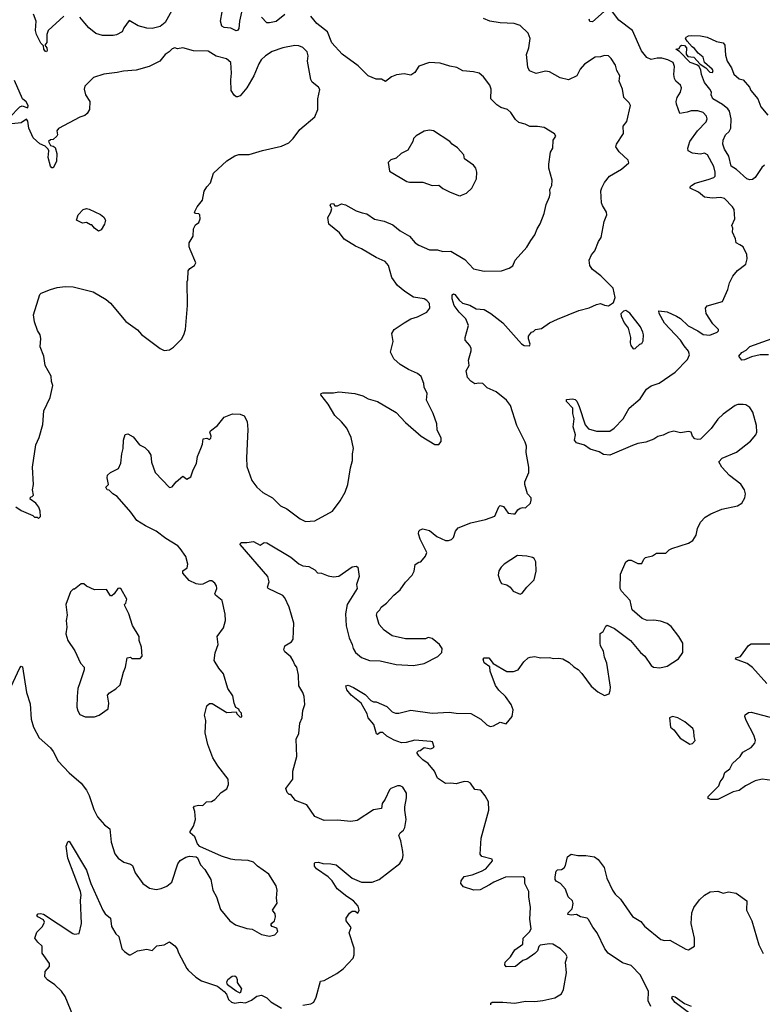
# Model space of a CAD drawing. Extents: x 2086813 to 2278017, y 548126 to 753336.
# Tile 422 of 461: x 2198743 to 2204309, y 718749 to 726127. Entities that reach past the tile are written whole.
import ezdxf

# ---------------------------------------------------------------- set-up
doc = ezdxf.new("R2010")
doc.units = 0

msp = doc.modelspace()

# ---------------------------------------------------------------- linework, layer by layer
at = {"layer": '0CON10XD'}
for points in [[(2199882.5, 726195), (2199834.3, 726105), (2199795, 726075.6), (2199735, 726061.1), (2199695, 726062.2), (2199631.3, 726081.3), (2199565, 726120), (2199523.3, 726065), (2199512.5, 726035), (2199467.7, 726012.3), (2199445, 726007.5), (2199365, 726009.4), (2199315, 726022.5), (2199261.2, 726065), (2199231.4, 726101.4), (2199195, 726146.2)], [(2200411.1, 726205), (2200390, 726115), (2200385, 726060), (2200375, 726045.8), (2200365.7, 726044.3), (2200325, 726063.3), (2200275, 726067.5), (2200258.3, 726078.3), (2200249.2, 726115), (2200261.4, 726185)], [(2203122.9, 726187.1), (2203035, 726110.9), (2203015, 726112.5), (2203011.8, 726131.8)], [(2199075, 726153.1), (2198956.2, 726045), (2198948, 726015), (2198947.1, 725955), (2198932.5, 725935), (2198947.1, 725915), (2198950, 725895), (2198945, 725886.7), (2198935, 725891.4), (2198923.6, 725905), (2198921.7, 725931.7), (2198901.2, 725951.2), (2198868.7, 726015), (2198862.9, 726045), (2198865.7, 726115.7), (2198847.7, 726167.7)], [(2200355, 719832.5), (2200325.8, 719835.8), (2200255, 719859.2), (2200092.5, 719932.5), (2200075, 719952.5), (2200055, 720003.3), (2200020, 720035), (2200020, 720045), (2200046, 720085), (2200060, 720135), (2200056.7, 720195), (2200046.7, 720225), (2200052.5, 720235), (2200082.5, 720242.5), (2200115, 720240), (2200143, 720267), (2200181.7, 720268.3), (2200205, 720282.5), (2200253.6, 720336.4), (2200295, 720362.5), (2200308, 720395), (2200305.7, 720435), (2200228.6, 720535), (2200191.9, 720595), (2200152.9, 720695), (2200134.1, 720784.1), (2200137.5, 720875), (2200128.6, 720915), (2200146.7, 720985), (2200165, 721002.5), (2200185, 721002.5), (2200295, 720936.7), (2200365, 720940), (2200370, 720925), (2200395, 720900), (2200407, 720903), (2200405, 720930), (2200390, 720945), (2200385, 720960), (2200363, 720973), (2200350, 721005), (2200340.5, 721060.5), (2200303.8, 721115), (2200270, 721225), (2200235, 721266.7), (2200200, 721325), (2200208, 721382), (2200230, 721445), (2200224, 721505), (2200269.5, 721570.5), (2200286.2, 721625), (2200283.6, 721673.6), (2200261.2, 721775), (2200210, 721815), (2200206, 721825), (2200220, 721865), (2200218.8, 721885), (2200206.2, 721905), (2200183, 721923), (2200165, 721923.3), (2200115, 721896), (2200095, 721894), (2200065, 721899.2), (2200014.2, 721924.2), (2199965, 721980), (2199965, 721997.5), (2199999.4, 722020.6), (2200004.1, 722045.9), (2199987.5, 722105), (2199947.1, 722165), (2199927.5, 722185), (2199839.2, 722239.2), (2199765, 722295.4), (2199686.2, 722335), (2199622, 722375), (2199576.8, 722436.8), (2199475, 722553.8), (2199441.2, 722575), (2199415, 722602.5), (2199400, 722605), (2199390, 722625), (2199410, 722645), (2199398.8, 722695), (2199401.2, 722715), (2199423.3, 722735), (2199483.3, 722765), (2199502.5, 722805), (2199509.4, 722875), (2199520, 722915), (2199520.8, 722975), (2199535, 723017.5), (2199555, 723022.5), (2199595, 723000), (2199641.7, 722941.7), (2199682.3, 722922.3), (2199705, 722896.7), (2199725.8, 722865), (2199732.4, 722812.4), (2199757.5, 722735), (2199865, 722621.2), (2199885, 722626.7), (2199916, 722665), (2199965, 722706.7), (2199995, 722683.3), (2200025, 722702), (2200042.2, 722755), (2200067.4, 722802.6), (2200077.1, 722855), (2200102, 722915), (2200113.3, 722945), (2200117.5, 722985), (2200145, 722990), (2200165, 722980), (2200175, 722990), (2200178.8, 723005), (2200168.8, 723035), (2200172.7, 723047.3), (2200225, 723086.7), (2200275, 723147.5), (2200337, 723173), (2200395, 723170), (2200425, 723157.5), (2200448, 723115), (2200454, 723055), (2200442.2, 722845), (2200445, 722780), (2200484.2, 722675), (2200520, 722625), (2200565, 722584.2), (2200638.8, 722545), (2200696.7, 722485), (2200745, 722462), (2200845.9, 722385.9), (2200886.4, 722366.4), (2200955, 722371.2), (2201086.7, 722445), (2201145, 722522.5), (2201183.6, 722586.4), (2201203, 722643), (2201222, 722768), (2201237.5, 722825), (2201237.1, 722875), (2201244.2, 722915), (2201228, 722995), (2201194.2, 723065), (2201155, 723113.8), (2201105, 723160), (2201055.8, 723245.8), (2201000, 723315), (2201002.5, 723325), (2201015, 723330), (2201095, 723330.8), (2201135, 723339.2), (2201255, 723325.8), (2201315, 723308.8), (2201355, 723286.2), (2201425, 723266.7), (2201565, 723182.5), (2201635, 723107.5), (2201752.5, 723005), (2201855, 722942.5), (2201885, 722942.5), (2201902.5, 722965), (2201901.7, 722991.7), (2201873, 723053), (2201869.3, 723099.3), (2201842.5, 723175), (2201792.5, 723275), (2201796.7, 723325), (2201773.6, 723373.6), (2201771.7, 723401.7), (2201753.3, 723453.3), (2201725, 723476.7), (2201656.4, 723506.4), (2201595, 723543.3), (2201547.5, 723585), (2201522.5, 723635), (2201541.2, 723715), (2201531.2, 723775), (2201550, 723805), (2201625, 723855.8), (2201675.7, 723884.3), (2201725, 723900.8), (2201793.8, 723935), (2201817.5, 723965), (2201815, 724000), (2201795, 724023.8), (2201775, 724035.8), (2201695, 724047.5), (2201630, 724090), (2201575.3, 724135.3), (2201531.8, 724195), (2201507.1, 724285), (2201481.4, 724315), (2201415, 724344.4), (2201305, 724410), (2201258.8, 724428.8), (2201175, 724482.5), (2201139.5, 724529.5), (2201060, 724595), (2201052.5, 724645), (2201061.7, 724661.7), (2201076.2, 724685), (2201082.5, 724712.5), (2201070, 724735), (2201075, 724746.7), (2201095, 724750), (2201105, 724732.5), (2201125, 724733.3), (2201155, 724746.7), (2201185, 724740), (2201265, 724695.8), (2201308.8, 724678.8), (2201345, 724672.5), (2201403.1, 724633.1), (2201475, 724616.9), (2201540.6, 724590.6), (2201595, 724544), (2201665, 724504), (2201708, 724455), (2201735, 724438.1), (2201815, 724401.4), (2201875, 724401.9), (2201915, 724391.1), (2201975, 724392.7), (2202078.7, 724328.7), (2202145, 724260.8), (2202225, 724243.3), (2202354.5, 724245.5), (2202412.5, 724265), (2202438.3, 724281.7), (2202457.5, 724325), (2202545, 724422.5), (2202575, 724472.5), (2202603.3, 724515), (2202620.5, 724559.5), (2202643.9, 724596.1), (2202673.3, 724675), (2202688.3, 724741.7), (2202715, 724800), (2202720, 724825), (2202716.2, 724855), (2202731.2, 724885), (2202734, 724925), (2202710, 725015), (2202708, 725045), (2202722.5, 725135), (2202738, 725165), (2202741.2, 725225), (2202762.5, 725255), (2202750.7, 725270.7), (2202675, 725318), (2202625, 725327.5), (2202567, 725327), (2202532.5, 725345), (2202485, 725357.1), (2202458.5, 725378.5), (2202425, 725432.5), (2202400, 725455), (2202348, 725468), (2202318.3, 725488.3), (2202274.5, 725535), (2202277, 725607), (2202265.7, 725635.7), (2202218.3, 725698.3), (2202186.7, 725725), (2202145, 725736), (2202065, 725742.5), (2202018.3, 725768.3), (2201967.5, 725777.5), (2201895, 725800.8), (2201815, 725805.8), (2201735, 725778), (2201705, 725730.8), (2201675, 725710), (2201625, 725720), (2201567, 725713), (2201530.9, 725699.1), (2201485, 725662.5), (2201455, 725680), (2201415, 725680), (2201355.7, 725705.7), (2201281.1, 725781.1), (2201159.5, 725869.5), (2201083.4, 725953.4), (2201050, 726035), (2200969.1, 726099.1), (2200925, 726154)], [(2200730, 726165), (2200665, 726113.8), (2200615, 726102.5), (2200595, 726104.4), (2200556.1, 726146.1)], [(2202495, 722466.7), (2202515, 722472.5), (2202535, 722470), (2202572.5, 722505), (2202577, 722527), (2202577.5, 722545), (2202550, 722575), (2202528.8, 722645), (2202530, 722665), (2202560, 722735), (2202560, 722775), (2202540, 722885), (2202540.7, 722930.7), (2202531.7, 722961.7), (2202468.8, 723085), (2202420.8, 723235), (2202392, 723275), (2202315, 723338), (2202247.5, 723367.5), (2202215, 723400), (2202185, 723403.3), (2202155, 723397.5), (2202125, 723417.5), (2202100, 723445), (2202088.8, 723495), (2202111.2, 723535), (2202106, 723575), (2202126.2, 723645), (2202126.1, 723663.9), (2202115.6, 723685.6), (2202082.5, 723725), (2202082.5, 723745), (2202107.5, 723835), (2202086.7, 723885), (2202035.8, 723935), (2202000, 723985), (2201984.1, 724035.9), (2201983.9, 724066.1), (2201995, 724073.3), (2202005, 724066.7), (2202036, 724025), (2202062.1, 724002.1), (2202116.7, 723986.7), (2202165, 723960.8), (2202225, 723956.2), (2202275, 723926), (2202365, 723854.2), (2202505, 723698.8), (2202525, 723686.2), (2202565, 723683.3), (2202570, 723695), (2202556.7, 723735), (2202557.5, 723755), (2202580, 723785), (2202595, 723790), (2202610, 723805), (2202655, 723812.5), (2202713.9, 723856.1), (2202775, 723883.3), (2202932.7, 723947.3), (2203011.7, 723968.3), (2203065, 723993.3), (2203095, 724000), (2203125, 723987.5), (2203155, 723983.3), (2203193, 724007), (2203206.7, 724045), (2203191.2, 724115), (2203097.8, 724207.8), (2203036, 724255), (2203016, 724285), (2203011.2, 724325), (2203028.8, 724365), (2203054, 724395), (2203082, 724465), (2203101.2, 724495), (2203123.8, 724615), (2203143.3, 724665), (2203141.2, 724685), (2203110, 724735), (2203104, 724755), (2203098.8, 724845), (2203105, 724867.5), (2203125, 724906.7), (2203164.5, 724955.5), (2203252.3, 725007.7), (2203307.5, 725055), (2203302.5, 725075), (2203235, 725136.7), (2203211.2, 725175), (2203216.7, 725195), (2203268, 725275), (2203265, 725330), (2203294, 725365), (2203320, 725485), (2203311.2, 725505), (2203271.2, 725545), (2203261.2, 725605), (2203236, 725665), (2203240.8, 725705), (2203218, 725745), (2203208.8, 725785), (2203175, 725836.7), (2203155, 725856.2), (2203125, 725858.8), (2203095, 725848.8), (2203055, 725846.2), (2202975, 725793.8), (2202944.3, 725755.7), (2202917.5, 725705), (2202855, 725676.7), (2202795, 725692), (2202715, 725737.1), (2202685, 725742), (2202615, 725723.3), (2202563.6, 725743.6), (2202550.7, 725770.7), (2202540.8, 725865), (2202560, 725915), (2202568.8, 725985), (2202553.8, 726025), (2202493.9, 726083.9), (2202448.3, 726098.3), (2202345, 726102.5), (2202265.9, 726115.9), (2202220, 726135)], [(2203409.1, 721639.1), (2203334.4, 721704.4), (2203318.8, 721775), (2203253.3, 721845), (2203243.3, 721865), (2203247, 721973), (2203286.7, 722065), (2203305, 722077.5), (2203325, 722076.7), (2203375, 722052.5), (2203405, 722052.5), (2203420, 722085), (2203433, 722097), (2203485, 722110), (2203515, 722130), (2203585, 722130), (2203610, 722155), (2203630, 722165), (2203756.1, 722203.9), (2203787.5, 722225), (2203813.3, 722265), (2203823.8, 722315), (2203845, 722362.5), (2203881.2, 722398.8), (2203922.5, 722425), (2204005, 722458), (2204122.5, 722485), (2204156, 722505), (2204177.5, 722545), (2204182.5, 722575), (2204175.8, 722605), (2204146.6, 722646.6), (2204061.7, 722711.7), (2204004.2, 722774.2), (2203982.5, 722815), (2204008, 722842), (2204115, 722886), (2204221.2, 722968.8), (2204260, 723015), (2204266.7, 723035), (2204266, 723085), (2204238.8, 723185), (2204215, 723220), (2204185, 723240), (2204165, 723243.3), (2204125, 723243.8), (2204105, 723236.2), (2204015, 723171.2), (2203975.9, 723134.1), (2203925.9, 723064.1), (2203846.4, 722983.6), (2203825, 722980), (2203802.5, 722985), (2203786.7, 723005), (2203775, 723036.2), (2203755, 723041.2), (2203695, 723031.9), (2203645, 723043.3), (2203605, 723032.5), (2203565, 723012.9), (2203525.6, 723004.4), (2203496.8, 722983.2), (2203435, 722960.6), (2203375, 722950.6), (2203335, 722936.4), (2203165, 722864.2), (2203119.5, 722869.5), (2203085, 722889.2), (2203019.1, 722909.1), (2202975, 722937.5), (2202917.3, 722957.3), (2202902.2, 722975), (2202908.2, 723015), (2202891.2, 723075), (2202898.6, 723135), (2202889.2, 723175), (2202888.2, 723215), (2202840, 723265), (2202840.3, 723279.7), (2202885, 723286.7), (2202905, 723280), (2202917.9, 723267.9), (2202937.4, 723227.4), (2202980.9, 723090.9), (2203005, 723060.8), (2203065, 723043.3), (2203165, 723042.9), (2203198, 723065), (2203265, 723136), (2203310.6, 723215), (2203393.1, 723285), (2203440.5, 723359.5), (2203475, 723382.1), (2203536.9, 723403.1), (2203654.4, 723485), (2203748.9, 723581.1), (2203763.3, 723615), (2203755, 723644.2), (2203721.9, 723681.9), (2203695, 723725.6), (2203575, 723853.1), (2203535.8, 723925), (2203533.8, 723945), (2203595, 723938.8), (2203665, 723906), (2203695, 723888), (2203753.9, 723833.9), (2203826.6, 723796.6), (2203865, 723767.5), (2203915.8, 723764.2), (2203970, 723785), (2203980, 723795), (2203980, 723805), (2203937, 723847), (2203887.5, 723925), (2203882, 723965), (2203895, 723983.8), (2204011.2, 724015), (2204051.4, 724105), (2204063.1, 724155), (2204088.6, 724205), (2204122.9, 724247.1), (2204184, 724295), (2204194, 724335), (2204193.6, 724366.4), (2204165.6, 724425.6), (2204139.3, 724440.7), (2204113.8, 724455), (2204108.8, 724485), (2204086.2, 724535), (2204086.7, 724565), (2204080, 724585), (2204104, 724635), (2204098, 724705), (2204086.2, 724725), (2204025, 724786.9), (2203995, 724794.2), (2203935, 724789.2), (2203875, 724796.7), (2203831.2, 724835), (2203768.8, 724865), (2203768, 724875), (2203777.5, 724885), (2203805, 724902.7), (2203901.7, 724928.3), (2203945, 724944.3), (2203955.6, 724955), (2203956.2, 724985), (2203945, 725026.7), (2203898.8, 725115), (2203875, 725126.2), (2203845, 725120), (2203785.8, 725125.8), (2203752, 725145), (2203750.8, 725165), (2203766.7, 725215), (2203822.9, 725295), (2203888, 725362), (2203895.8, 725385), (2203890.8, 725405), (2203865, 725432.5), (2203825, 725442.9), (2203775, 725444.2), (2203745, 725432.9), (2203690, 725425), (2203666, 725495), (2203662.9, 725515), (2203670.6, 725545), (2203695, 725583.8), (2203704.2, 725615), (2203695.8, 725635), (2203660.8, 725665), (2203650.6, 725685), (2203645.8, 725715), (2203650.4, 725775), (2203640.5, 725805), (2203600.8, 725825), (2203555, 725838), (2203520.5, 725839.5), (2203475, 725828.5), (2203443.2, 725843.2), (2203402.5, 725892.5), (2203335, 726045.4), (2203234.2, 726124.2), (2203185, 726185.5)], [(2204325, 725037.5), (2204305, 725018.8), (2204255, 724944.2), (2204235, 724928.6), (2204215, 724925.7), (2204192, 724935), (2204115, 725003.8), (2204075, 725030), (2204056.9, 725105), (2204025, 725155.8), (2204012.5, 725195), (2204015.5, 725224.5), (2204033.1, 725265), (2204060.9, 725289.1), (2204073.5, 725315), (2204074.1, 725385), (2204061.9, 725441.9), (2204049.7, 725459.7), (2204010.7, 725490.7), (2203938, 725535), (2203926.2, 725565), (2203926.7, 725585), (2203915.9, 725605.9), (2203874.3, 725655), (2203853.1, 725715), (2203849.2, 725749.2), (2203836.7, 725775), (2203818.6, 725788.6), (2203767.5, 725805), (2203689.3, 725889.3), (2203660, 725905), (2203685, 725910), (2203692, 725928), (2203702.5, 725935), (2203725, 725933.3), (2203741.1, 725915), (2203738, 725868), (2203750, 725850), (2203795.7, 725845.7), (2203843.9, 725793.9), (2203885.8, 725765.8), (2203915, 725734.2), (2203935, 725730), (2203939.2, 725745), (2203934, 725755), (2203875.9, 725805.9), (2203866.7, 725846.7), (2203828.8, 725875), (2203801.4, 725911.4), (2203783, 725923), (2203746.2, 725965), (2203734, 725985), (2203737.5, 725995), (2203755, 726006.2), (2203775, 726008.8), (2203845, 726006.7), (2203895, 725996.7), (2203965, 725962.5), (2204015, 725952.5), (2204028, 725935), (2204032, 725862), (2204046, 725815), (2204078.8, 725765), (2204095, 725717.5), (2204135, 725682.5), (2204166.4, 725676.4), (2204212.3, 725622.3), (2204223.8, 725595), (2204276.2, 725535), (2204296.7, 725475), (2204350.7, 725410.7)], [(2198715, 722477.5), (2198755, 722450), (2198841.7, 722411.7), (2198855, 722400), (2198875, 722400), (2198885, 722390), (2198900, 722405), (2198897.5, 722445), (2198886.2, 722475), (2198865, 722503.3), (2198822.5, 722535), (2198825, 722550), (2198837, 722553), (2198847.5, 722565), (2198840, 722605), (2198846.7, 722645), (2198840, 722775), (2198865, 722940), (2198888.8, 722995), (2198916.1, 723093.9), (2198923.3, 723195), (2198972.5, 723295), (2198992.5, 723385), (2198982.5, 723415), (2198978.8, 723455), (2198933.8, 723535), (2198923.3, 723605), (2198897.5, 723675), (2198903, 723737), (2198896, 723765), (2198877.1, 723797.1), (2198853.6, 723863.6), (2198847.5, 723915), (2198895, 724067.5), (2198905, 724077.5), (2198974.1, 724105.9), (2199025, 724120), (2199085, 724128), (2199145, 724124), (2199295, 724088.8), (2199390.7, 724030.7), (2199423.9, 724003.9), (2199540, 723865), (2199625, 723802.5), (2199657, 723767), (2199795, 723662.5), (2199825, 723647.5), (2199865, 723652.5), (2199896.4, 723673.6), (2199955.8, 723734.2), (2199973.8, 723765), (2199986.7, 723805), (2200002, 723985), (2199997.5, 724165), (2200003, 724177), (2200006.7, 724245), (2200018.3, 724261.7), (2200052.5, 724285), (2200062.5, 724305), (2200022, 724405), (2200013.8, 724425), (2200012.5, 724455), (2200043.3, 724505), (2200045, 724560), (2200060.5, 724589.5), (2200085, 724607.5), (2200096, 724635), (2200092.5, 724665), (2200085, 724672.5), (2200060, 724675), (2200053.3, 724685), (2200073.1, 724725), (2200113.1, 724775), (2200127, 724843), (2200145.7, 724874.3), (2200174, 724905), (2200195, 724976.7), (2200295, 725070), (2200355, 725107.5), (2200385, 725116.2), (2200463, 725117), (2200562.9, 725147.1), (2200705, 725178.8), (2200760, 725205), (2200793, 725237), (2200842.5, 725305), (2200955, 725400), (2200976.7, 725455), (2200976.7, 725535), (2200993.6, 725603.6), (2200981.7, 725621.7), (2200935, 725657.5), (2200925, 725677.5), (2200900, 725815), (2200905.5, 725855), (2200896.9, 725885), (2200865, 725917.5), (2200835, 725930.8), (2200805, 725932.9), (2200715.6, 725915.6), (2200635, 725887.3), (2200584.6, 725855.4), (2200552.5, 725825), (2200535, 725796.7), (2200498, 725705), (2200446, 725615), (2200395, 725557.5), (2200375, 725550), (2200365, 725550), (2200350.7, 725560.7), (2200328.8, 725595), (2200326.2, 725675), (2200331.2, 725725), (2200325, 725806.7), (2200292.7, 725832.7), (2200215, 725852.9), (2200155, 725890.8), (2200045, 725894.2), (2199965.9, 725915.9), (2199925, 725908.8), (2199905, 725916.2), (2199885, 725908.8), (2199864.3, 725885.7), (2199833.8, 725865), (2199793.8, 725815), (2199714.3, 725775.7), (2199615, 725749.4), (2199522, 725742), (2199475, 725730), (2199375, 725717.5), (2199296.1, 725693.9), (2199231.7, 725628.3), (2199227.5, 725605), (2199236.2, 725565), (2199268.8, 725515), (2199266, 725455), (2199250, 725425), (2199231.3, 725408.7), (2199194.6, 725395.4), (2199035, 725311.2), (2199021.2, 725295), (2199026.7, 725265), (2199022.5, 725255), (2198995, 725230), (2198975, 725227.5), (2198960, 725215), (2198973.6, 725183.6), (2198995, 725180), (2199008.3, 725168.3), (2199021.2, 725125), (2199020, 725065), (2198995, 725017.5), (2198985, 725017.5), (2198975, 725030), (2198957.5, 725095), (2198961.2, 725145), (2198956.2, 725156.2), (2198935, 725180), (2198895, 725196.2), (2198845, 725241.2), (2198810.9, 725315), (2198805.6, 725365.6), (2198795, 725382.5), (2198755, 725354.5), (2198685, 725347.3)], [(2198667.7, 725395), (2198745, 725472.9), (2198761.4, 725481.4), (2198805, 725467.5), (2198805.7, 725485), (2198791.7, 725511.7), (2198764.5, 725534.5), (2198705, 725670)], [(2202045, 724807.5), (2202055, 724812.5), (2202093, 724827), (2202132.5, 724865), (2202166.4, 724933.6), (2202170, 724985), (2202162.5, 725015), (2202145, 725037.5), (2202077.5, 725085), (2202072.5, 725115), (2202025, 725166.2), (2201985, 725193.3), (2201967.5, 725215), (2201845, 725293.3), (2201815, 725298.8), (2201775, 725292), (2201715, 725256.2), (2201695, 725237.5), (2201688.8, 725215), (2201651.7, 725148.3), (2201602.5, 725125), (2201565, 725090), (2201525, 725076.7), (2201504.1, 725055.9), (2201515, 724992.5), (2201644.1, 724914.1), (2201665, 724908.8), (2201765, 724910), (2201835, 724884), (2201885, 724886), (2201915, 724862.5), (2201965, 724836.7), (2202030.7, 724810.7), (2202045, 724807.5)], [(2199335, 724542.5), (2199303.6, 724563.6), (2199285, 724590), (2199275, 724590), (2199245, 724607.5), (2199213, 724603), (2199170, 724625), (2199182.5, 724665), (2199220, 724705), (2199245, 724712.5), (2199265, 724707.5), (2199347.7, 724667.7), (2199375, 724647.5), (2199386.7, 724625), (2199380, 724595), (2199355, 724552.5), (2199335, 724542.5)], [(2203341.7, 723661.7), (2203355, 723662.5), (2203390, 723695), (2203405, 723700), (2203415, 723720), (2203418.8, 723765), (2203413.8, 723785), (2203396.2, 723825), (2203315, 723926.7), (2203285, 723946.7), (2203267.5, 723942.5), (2203248.3, 723921.7), (2203250, 723905), (2203273.8, 723855), (2203303.3, 723815), (2203320, 723745), (2203317.5, 723705), (2203322.5, 723685), (2203341.7, 723661.7)], [(2204355.9, 723615.9), (2204293.7, 723616.3), (2204228.5, 723601.5), (2204175, 723577.1), (2204155, 723576.2), (2204132.5, 723605), (2204155, 723632.5), (2204188.5, 723651.5), (2204215, 723679.1), (2204445, 723761.4)], [(2200866.1, 718743.9), (2200925, 718753.8), (2200947.5, 718765), (2200966.4, 718803.6), (2200997, 718923), (2201025, 718927.5), (2201120.7, 718979.3), (2201167.5, 719015), (2201243.3, 719095), (2201250.7, 719119.3), (2201250.7, 719170.7), (2201213.3, 719285), (2201227.5, 719325), (2201204.2, 719354.2), (2201190, 719375), (2201190, 719395), (2201215, 719432.5), (2201235, 719447.5), (2201257, 719447), (2201278.3, 719431.7), (2201286.7, 719453.3), (2201278.8, 719485), (2201243.8, 719525), (2201195, 719555.8), (2201123.8, 719615), (2201084, 719675), (2201056, 719705), (2200966.7, 719765), (2200953.3, 719785), (2200953, 719807), (2200957.5, 719812.5), (2200983.6, 719813.6), (2201014.1, 719804.1), (2201075, 719802), (2201115, 719793.8), (2201235, 719694.3), (2201305, 719664), (2201385, 719664), (2201436.7, 719685), (2201591.2, 719805), (2201613.2, 719836.8), (2201618.1, 719865), (2201614.4, 719894.4), (2201600, 719975), (2201584, 720015), (2201595.6, 720034.4), (2201620.8, 720055), (2201630.6, 720075), (2201639.4, 720135), (2201628.5, 720205), (2201630.7, 720229.3), (2201643.1, 720295), (2201641.3, 720331.3), (2201613.8, 720375), (2201595.5, 720385.5), (2201575, 720386.9), (2201525, 720365.8), (2201514.2, 720355), (2201482, 720285), (2201460, 720255), (2201455, 720217.5), (2201395, 720206.2), (2201272.7, 720127.3), (2201225, 720120), (2201125, 720130), (2201025, 720126), (2200955, 720156.7), (2200895, 720243.8), (2200810, 720275), (2200775, 720320), (2200761.7, 720321.7), (2200747, 720337), (2200737.5, 720365), (2200791.2, 720435), (2200791.4, 720495), (2200820, 720605), (2200814.4, 720735), (2200835, 720777.5), (2200842.9, 720855), (2200860.8, 720895), (2200865, 720950), (2200880, 720995), (2200876.2, 721055), (2200866.2, 721085), (2200834.4, 721134.4), (2200832, 721215), (2200820, 721275), (2200805, 721292.5), (2200793.9, 721323.9), (2200775, 721352.5), (2200730.5, 721390.5), (2200723.3, 721405), (2200731.2, 721435), (2200780, 721465), (2200794, 721485), (2200798.6, 721605), (2200762, 721725), (2200731.2, 721795), (2200715, 721813.3), (2200606.7, 721865), (2200601.2, 721875), (2200613.3, 721915), (2200602, 721955), (2200396.7, 722195), (2200397.5, 722205), (2200405, 722210), (2200445, 722208.8), (2200495, 722217.5), (2200545, 722190), (2200575, 722208.8), (2200595, 722208), (2200775, 722100), (2200835, 722050.8), (2200866, 722034), (2200909.5, 722029.5), (2200954.1, 722004.1), (2200975, 721983.3), (2201005, 721980), (2201055, 721958.8), (2201095, 721953.3), (2201135, 721956.7), (2201235, 722027.5), (2201265, 722032.5), (2201277.5, 722025), (2201287.5, 721955), (2201267.5, 721895), (2201272.5, 721865), (2201196.7, 721745), (2201183.9, 721676.1), (2201190.8, 721585), (2201212.5, 721495), (2201235.7, 721445), (2201241.9, 721415), (2201260, 721385), (2201305, 721347.5), (2201365, 721325.7), (2201445, 721322.5), (2201565.9, 721295.9), (2201695, 721288), (2201775, 721302), (2201876.2, 721355), (2201907.5, 721385), (2201908.8, 721415), (2201890, 721445), (2201835, 721490), (2201805, 721496.7), (2201785, 721486.7), (2201731.7, 721488.3), (2201635, 721486.7), (2201535, 721511.2), (2201475, 721553.3), (2201437.5, 721595), (2201417.5, 721665), (2201422.5, 721685), (2201442.5, 721705), (2201452.5, 721725), (2201492.5, 721755), (2201547.5, 721815), (2201595.9, 721854.1), (2201635, 721912.5), (2201684, 721965), (2201700, 721995), (2201707.5, 722045), (2201735, 722062.5), (2201750, 722065), (2201785, 722107.5), (2201793.8, 722135), (2201745.6, 722235.6), (2201731.9, 722275), (2201735.6, 722295), (2201745, 722305.5), (2201765, 722312.7), (2201815, 722300), (2201870, 722255), (2201934.3, 722224.3), (2201956.1, 722223.9), (2201978.3, 722231.7), (2201995, 722247.5), (2202008.8, 722295), (2202030.3, 722319.7), (2202125, 722358), (2202235, 722381.2), (2202303.3, 722406.7), (2202333, 722477), (2202343, 722487), (2202369.3, 722479.3), (2202405, 722430), (2202445, 722423.3), (2202457.5, 722425), (2202477.5, 722455), (2202495, 722466.7)], [(2202495, 721822.5), (2202509.3, 721830.7), (2202544.1, 721875.9), (2202599.1, 721930.9), (2202614.2, 721995), (2202612.5, 722065), (2202599.3, 722089.3), (2202586.4, 722096.4), (2202545, 722106.7), (2202475, 722112.5), (2202375, 722047.5), (2202350.8, 722025), (2202333.4, 721996.6), (2202329.4, 721965), (2202340.6, 721925), (2202355, 721902.5), (2202395, 721892), (2202420, 721875), (2202442.5, 721845), (2202495, 721822.5)], [(2199233, 720903), (2199305, 720903.3), (2199340, 720915), (2199407, 720963), (2199412.5, 721005), (2199402.5, 721065), (2199417, 721083), (2199465, 721112.5), (2199495.9, 721144.1), (2199521.2, 721238.8), (2199536.7, 721275), (2199550, 721345), (2199575, 721350), (2199585, 721340), (2199645, 721340), (2199661.7, 721358.3), (2199656.7, 721425), (2199637.5, 721475), (2199637.5, 721505), (2199588.3, 721588.3), (2199562.5, 721675), (2199532.5, 721735), (2199530, 721745), (2199540, 721755), (2199547.5, 721785), (2199505, 721860), (2199495, 721867.5), (2199480, 721865), (2199452.5, 721825), (2199435, 721810), (2199425, 721810), (2199395, 721857.5), (2199303.6, 721853.6), (2199243, 721883), (2199225, 721900), (2199205, 721900), (2199155, 721860), (2199145, 721860), (2199125, 721840), (2199090, 721745), (2199100, 721665), (2199092.5, 721625), (2199096.7, 721575), (2199090, 721525), (2199103.3, 721475), (2199157, 721397), (2199200, 721305), (2199226, 721275), (2199226, 721255), (2199195, 721157.5), (2199180, 721115), (2199173.3, 721055), (2199172.5, 720975), (2199178.3, 720948.3), (2199195, 720920), (2199233, 720903)], [(2202273.3, 718745), (2202273, 718757), (2202283.8, 718766.2), (2202365, 718766.2), (2202455, 718756.7), (2202535, 718772), (2202605, 718770.8), (2202665, 718778), (2202755, 718798.8), (2202802.7, 718827.3), (2202819.7, 718860.3), (2202840.8, 718985), (2202834, 719065), (2202845.8, 719105), (2202835.5, 719125.5), (2202795.4, 719165.4), (2202738.6, 719198.6), (2202715, 719203.1), (2202645, 719191.2), (2202635, 719182.5), (2202625, 719150), (2202605, 719128.8), (2202545, 719087.5), (2202515, 719077.5), (2202458.3, 719031.7), (2202390, 719030), (2202380, 719045), (2202382.5, 719065), (2202422.5, 719105), (2202453, 719157), (2202515, 719200), (2202517.5, 719245), (2202565, 719293.3), (2202576, 719315), (2202567, 719387), (2202571.5, 719475), (2202558.8, 719555), (2202558.9, 719595), (2202529.4, 719655), (2202530, 719695), (2202515.4, 719705.4), (2202385, 719701.2), (2202295.8, 719665), (2202265.3, 719644.7), (2202195, 719606.9), (2202146.8, 719603.2), (2202068.9, 719628.9), (2202048.6, 719655), (2202052.5, 719675), (2202075, 719707.1), (2202135, 719718.2), (2202205, 719745.7), (2202235.7, 719765), (2202286.7, 719825), (2202285, 719836.7), (2202206.4, 719856.4), (2202193.8, 719875), (2202200.8, 719995), (2202259.2, 720205), (2202255.8, 720265.8), (2202232.1, 720312.1), (2202205, 720346), (2202194.3, 720354.3), (2202155, 720358), (2202121.2, 720405), (2202105, 720416.7), (2202075, 720418.8), (2202015, 720400), (2201975, 720406.7), (2201935, 720402.5), (2201875, 720442.5), (2201852, 720495), (2201805, 720553.8), (2201765, 720580), (2201735, 720610), (2201720, 720635), (2201731.7, 720648.3), (2201745, 720650), (2201775, 720672.5), (2201825, 720663.3), (2201850, 720675), (2201837.5, 720715), (2201825, 720718.8), (2201705, 720728), (2201640, 720710), (2201605, 720707.8), (2201549.1, 720729.1), (2201495, 720758.6), (2201465, 720785.5), (2201444.5, 720785.5), (2201425, 720771.2), (2201417.5, 720775), (2201397.1, 720845), (2201356, 720895), (2201348.6, 720925), (2201303.1, 721005), (2201228.6, 721065), (2201195.7, 721105), (2201186.7, 721135), (2201205, 721139.2), (2201245, 721121.9), (2201331.2, 721071.2), (2201375, 721024.4), (2201395, 721016), (2201415, 721016), (2201495, 720980.8), (2201535, 720940), (2201560.9, 720930.9), (2201585, 720930.8), (2201675, 720954), (2201835, 720930.4), (2201963.1, 720936.9), (2202015, 720930), (2202125, 720928.1), (2202198.8, 720885), (2202245, 720843.8), (2202268.3, 720831.7), (2202295, 720836.2), (2202345, 720864.2), (2202388.8, 720851.2), (2202433.3, 720905), (2202441.2, 720955), (2202427.5, 720995), (2202385, 721056.7), (2202335, 721102), (2202308.7, 721138.7), (2202269.4, 721245), (2202267.7, 721277.7), (2202225, 721308.8), (2202216, 721335), (2202224.3, 721345.7), (2202260, 721345), (2202291.7, 721301.7), (2202395, 721243.3), (2202445, 721243.8), (2202480, 721255), (2202522.5, 721315), (2202553.8, 721346.2), (2202568.8, 721351.2), (2202605, 721354), (2202645.9, 721344.1), (2202715, 721348.8), (2202745, 721340), (2202785, 721343.8), (2202815, 721336.7), (2202860.7, 721310.7), (2202895, 721276.7), (2202927.7, 721257.7), (2202955, 721226.7), (2203025, 721133.3), (2203075, 721090), (2203125, 721062.5), (2203160, 721075), (2203169.3, 721100.7), (2203170, 721125), (2203142.5, 721305), (2203125, 721350), (2203117.5, 721395), (2203096.7, 721435), (2203093.3, 721455), (2203093, 721527), (2203116.4, 721543.6), (2203135, 721582.5), (2203145, 721588.8), (2203200, 721565), (2203320, 721475), (2203395.8, 721385.8), (2203427.9, 721357.9), (2203475, 721286.7), (2203494.1, 721274.1), (2203540.5, 721270.5), (2203595, 721282.5), (2203681.2, 721338.8), (2203714.1, 721385.9), (2203712, 721455), (2203684.2, 721505), (2203625, 721580), (2203595, 721602.2), (2203545, 721620.6), (2203495, 721627.8), (2203445, 721624.4), (2203409.1, 721639.1)], [(2204343.4, 721153.4), (2204235, 721274), (2204195, 721303.8), (2204107.5, 721335), (2204110, 721345), (2204144.4, 721355.6), (2204205, 721436.7), (2204225, 721451.2), (2204395, 721448.9)], [(2198645, 721056.7), (2198745, 721270), (2198755, 721283.3), (2198765, 721277.5), (2198794.3, 721085), (2198821.7, 721001.7), (2198828.9, 720885), (2198846.3, 720826.3), (2198888.6, 720745), (2198975, 720670), (2198995, 720644), (2199030.8, 720570.9), (2199114.1, 720484.1), (2199203.3, 720405), (2199245, 720353.1), (2199265, 720314), (2199298.4, 720208.4), (2199327.1, 720155), (2199378, 720095), (2199419.2, 720065), (2199430, 719965), (2199455.8, 719875.8), (2199481.2, 719845), (2199524.3, 719814.3), (2199575, 719798), (2199588.1, 719788.1), (2199608.8, 719735), (2199666.2, 719655), (2199715, 719620), (2199765, 719610), (2199803.9, 719616.1), (2199845, 719633.3), (2199883.3, 719665), (2199929.5, 719800.5), (2199945, 719826.7), (2199987.7, 719852.3), (2200015, 719858.8), (2200065, 719853.3), (2200075, 719846.7), (2200098.8, 719795), (2200129.7, 719759.7), (2200175, 719683.3), (2200192, 719605), (2200218, 719555), (2200248.6, 719458.6), (2200318.6, 719375), (2200361.2, 719345), (2200445, 719317.8), (2200485, 719312), (2200555, 719272.5), (2200615, 719260.8), (2200655, 719270), (2200678, 719295), (2200669.2, 719319.2), (2200635, 719332), (2200626.7, 719345), (2200632.3, 719357.7), (2200653.3, 719375), (2200661.2, 719405), (2200657.7, 719427.7), (2200637.5, 719455), (2200673.6, 719506.4), (2200668.8, 719545), (2200673.3, 719605), (2200665, 719637.5), (2200610, 719725), (2200524.4, 719784.4), (2200495, 719813.8), (2200455, 719825.7), (2200355, 719832.5)], [(2203765, 720697.5), (2203785, 720702.5), (2203806.7, 720725), (2203797.5, 720755), (2203796.4, 720796.4), (2203787.5, 720815), (2203727.5, 720865), (2203675, 720896.7), (2203635, 720906.2), (2203613.6, 720896.4), (2203620, 720825), (2203646.7, 720806.7), (2203692.3, 720742.3), (2203765, 720697.5)], [(2204382.5, 720425), (2204307, 720437), (2204256.4, 720423.6), (2204183.3, 720385), (2204135, 720350.8), (2204089.7, 720340.3), (2203975, 720282.5), (2203922.9, 720282.9), (2203902, 720292), (2203903.3, 720305), (2203983.8, 720385), (2203992.5, 720415), (2204016.2, 720445), (2204026.7, 720485), (2204065, 720513.3), (2204085.7, 720554.3), (2204143, 720607), (2204162.3, 720637.7), (2204225.8, 720674.2), (2204253.3, 720705), (2204258.8, 720725), (2204246.4, 720766.4), (2204186.7, 720875), (2204177.5, 720905), (2204180.7, 720919.3), (2204204.1, 720935.9), (2204225, 720937.5), (2204395, 720892.5)], [(2199145.6, 718655.6), (2199085, 718808.8), (2199057.8, 718847.8), (2199005.8, 718895.8), (2198951.4, 718931.4), (2198931.2, 718955), (2198933.8, 718995), (2198967.7, 719032.3), (2198966.2, 719055), (2198912.3, 719132.3), (2198912.5, 719185), (2198879.2, 719215), (2198857.1, 719245), (2198871.4, 719288.6), (2198915, 719333.3), (2198928.8, 719365), (2198923, 719383), (2198880, 719405), (2198872.5, 719415), (2198883, 719427), (2198899.3, 719430.7), (2198922.5, 719425), (2199140.7, 719280.7), (2199155, 719275.7), (2199190, 719280), (2199205.4, 719355), (2199198.2, 719528.2), (2199203.1, 719566.9), (2199199.3, 719595), (2199104.6, 719845), (2199090.6, 719935), (2199105, 719966.7), (2199115, 719972.5), (2199243.5, 719755), (2199276.2, 719655), (2199365.6, 719455), (2199385, 719426.7), (2199424.3, 719395), (2199432.4, 719332.4), (2199465, 719277.5), (2199486.1, 719256.1), (2199510, 719165), (2199530, 719145), (2199565, 719120), (2199575, 719120), (2199625, 719150), (2199695, 719161.2), (2199735, 719153.3), (2199772.3, 719187.7), (2199825, 719194.2), (2199865, 719217.5), (2199905, 719186.2), (2199923.8, 719165), (2199934.3, 719134.3), (2199995, 719017.5), (2200006.7, 719005), (2200063.6, 718953.6), (2200105, 718925.7), (2200225, 718883.8), (2200275.6, 718845.6), (2200292, 718825), (2200308, 718785), (2200330, 718765), (2200355, 718758.6), (2200395, 718766.2), (2200435, 718761.2), (2200480.7, 718779.3), (2200519.3, 718810.7), (2200555, 718817.5), (2200595, 718797.5), (2200626.4, 718766.4), (2200705, 718720)], [(2203473.1, 718733.1), (2203453.8, 718775), (2203455.4, 718845.4), (2203395, 718967.5), (2203325, 719038.9), (2203261, 719061), (2203153.3, 719133.3), (2203128.8, 719165), (2203070.8, 719285), (2203038, 719328), (2203006.4, 719385), (2202995, 719393.5), (2202945, 719404.5), (2202915, 719421.9), (2202875, 719416.5), (2202852.2, 719422.2), (2202853.5, 719435), (2202883.3, 719465), (2202891.9, 719505), (2202887.1, 719525), (2202854.4, 719555), (2202835, 719612), (2202795.7, 719655), (2202765, 719672.5), (2202757.1, 719685), (2202755.6, 719705), (2202765, 719746.7), (2202774.4, 719755.6), (2202805, 719760), (2202825, 719770.8), (2202835, 719790), (2202849.5, 719855), (2202875, 719873.8), (2202925, 719862.9), (2202985, 719863.5), (2203052, 719855), (2203078.5, 719835), (2203124.4, 719775), (2203144.4, 719695), (2203185.8, 719605), (2203205.7, 719575), (2203245, 719535.7), (2203335.8, 719405.8), (2203398.5, 719368.5), (2203425, 719334.4), (2203548.8, 719235), (2203575, 719226.9), (2203615, 719229.2), (2203735, 719161.2), (2203755, 719157.5), (2203800, 719185), (2203800, 719245), (2203776, 719355), (2203780, 719435), (2203796.7, 719475), (2203837, 719533), (2203875, 719566.7), (2203918.3, 719591.7), (2203975, 719597.5), (2204015, 719582.5), (2204055, 719592.5), (2204111.7, 719581.7), (2204192.5, 719525), (2204191.2, 719455), (2204230.8, 719375), (2204283.1, 719195), (2204315, 719128.8)], [(2200395, 718832.5), (2200365, 718847.5), (2200301.2, 718895), (2200296.2, 718915), (2200304.1, 718935.9), (2200335, 718961.2), (2200355, 718962), (2200365.8, 718955), (2200373.8, 718935), (2200373, 718913), (2200406.2, 718865), (2200395, 718832.5)], [(2203786.7, 718665), (2203655, 718762.2), (2203631.1, 718795), (2203635, 718811.2), (2203655.4, 718805.4), (2203725, 718754.2), (2203775, 718734.3)]]:
    msp.add_lwpolyline(points, dxfattribs=at)

doc.saveas('drawing.dxf')
